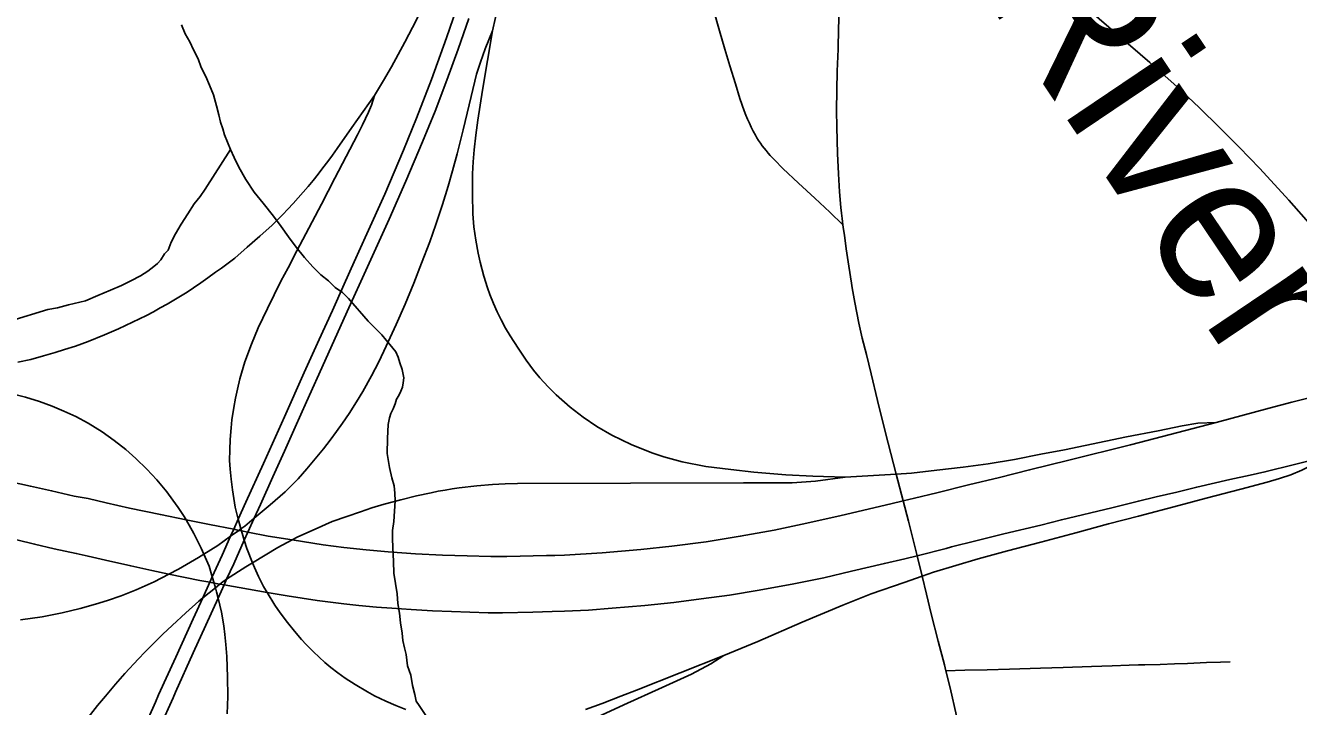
# Model space of a CAD drawing. Extents: x -59 to 82, y -3 to 49.
# Drawn here: x -11.677 to -11.023, y 31.148 to 31.498 of the extents above; entities that cross this region are included whole.
import ezdxf

# ---------------------------------------------------------------- set-up
doc = ezdxf.new("R2010")
doc.units = 0
for name, color, linetype in [('GM_X_City_Street', 7, 'Continuous'), ('GM_X_Interchange_Ramps', 7, 'Continuous'), ('GM_X_Interstate_Route', 7, 'Continuous'), ('GM_X_Major_River_Text', 7, 'Continuous'), ('GM_X_Minor_River', 7, 'Continuous'), ('GM_X_Rail_Line', 7, 'Continuous'), ('GM_X_State_Route', 7, 'Continuous')]:
    doc.layers.add(name, color=color, linetype=linetype)

msp = doc.modelspace()

# ---------------------------------------------------------------- linework, layer by layer
at = {"layer": 'GM_X_City_Street'}
for points in [[(-11.25703, 31.39564), (-11.26377, 31.40207), (-11.27149, 31.40928), (-11.27976, 31.41695), (-11.28778, 31.42457), (-11.29209, 31.42892), (-11.29323, 31.43006), (-11.29434, 31.43123), (-11.29541, 31.43244), (-11.29645, 31.43368), (-11.29746, 31.43494), (-11.29843, 31.43622), (-11.29938, 31.43754), (-11.30028, 31.43888), (-11.30114, 31.44024), (-11.30197, 31.44163), (-11.30304, 31.44366), (-11.30406, 31.4457), (-11.30505, 31.44776), (-11.306, 31.44984), (-11.30692, 31.45194), (-11.30779, 31.45405), (-11.30987, 31.4605), (-11.31223, 31.468), (-11.31503, 31.47712), (-11.31765, 31.48582), (-11.32039, 31.49511), (-11.3237, 31.50663)], [(-11.20411, 31.16664), (-11.19448, 31.167), (-11.18295, 31.1673), (-11.17151, 31.16756), (-11.1555, 31.16812), (-11.14398, 31.16844), (-11.12945, 31.16896), (-11.11876, 31.16936), (-11.11014, 31.16957), (-11.10532, 31.16974), (-11.10211, 31.16986), (-11.09421, 31.17002), (-11.08683, 31.17033), (-11.08017, 31.17056), (-11.07037, 31.17099), (-11.06318, 31.17117), (-11.0583, 31.17131)]]:
    msp.add_lwpolyline(points, dxfattribs=at)
at = {"layer": 'GM_X_Interchange_Ramps'}
for points in [[(-11.41422, 31.66895), (-11.41747, 31.66268), (-11.4201, 31.65651), (-11.42397, 31.64284), (-11.42768, 31.62927), (-11.43224, 31.61366), (-11.4368, 31.59883), (-11.4418, 31.58369), (-11.44695, 31.56915), (-11.45221, 31.55508), (-11.45783, 31.54097), (-11.463, 31.52885), (-11.46689, 31.51974), (-11.47094, 31.51122), (-11.476, 31.50087), (-11.48194, 31.48934), (-11.48868, 31.47661), (-11.49284, 31.46967), (-11.49742, 31.46201)], [(-11.06538, 31.29422), (-11.07487, 31.29381), (-11.08284, 31.29243), (-11.09511, 31.28997), (-11.11151, 31.28675), (-11.14333, 31.28022), (-11.15546, 31.27791), (-11.169, 31.27526), (-11.18242, 31.27302), (-11.19525, 31.27123), (-11.20881, 31.26965), (-11.22187, 31.26821), (-11.2297, 31.26766), (-11.23842, 31.26706), (-11.2558, 31.26612), (-11.27252, 31.26663), (-11.2864, 31.26735), (-11.3027, 31.26875), (-11.31463, 31.26996), (-11.32737, 31.27165), (-11.33954, 31.27398), (-11.34893, 31.27654), (-11.35518, 31.27857), (-11.36578, 31.28281), (-11.37556, 31.28774), (-11.38328, 31.29215), (-11.3904, 31.29697), (-11.39704, 31.3021), (-11.40425, 31.30841), (-11.40836, 31.31245), (-11.41256, 31.31711), (-11.41579, 31.32101), (-11.41956, 31.32615), (-11.42372, 31.33232), (-11.42777, 31.33857), (-11.43015, 31.34264), (-11.43239, 31.34679), (-11.43448, 31.35102), (-11.43643, 31.35531), (-11.43822, 31.35981), (-11.43943, 31.36328), (-11.44132, 31.36927), (-11.44323, 31.37649), (-11.44428, 31.38112), (-11.44554, 31.38781), (-11.44646, 31.39454), (-11.44702, 31.40132), (-11.44718, 31.41122), (-11.4471, 31.42185), (-11.44677, 31.42794), (-11.44628, 31.43401), (-11.44544, 31.44169), (-11.44444, 31.44936), (-11.44329, 31.457), (-11.44199, 31.46463), (-11.43684, 31.49523), (-11.43381, 31.50882)], [(-11.67922, 31.19283), (-11.66816, 31.19447), (-11.65788, 31.19654), (-11.64863, 31.19872), (-11.64064, 31.20091), (-11.63456, 31.20277), (-11.62748, 31.20522), (-11.61987, 31.20822), (-11.61063, 31.21234), (-11.603, 31.21636), (-11.59805, 31.21896), (-11.58783, 31.22481), (-11.5851, 31.22655), (-11.57794, 31.2311), (-11.57133, 31.23583), (-11.56714, 31.23882), (-11.56604, 31.23961), (-11.56413, 31.24098), (-11.55919, 31.24512), (-11.55103, 31.25194), (-11.54336, 31.25862), (-11.53675, 31.26532), (-11.53225, 31.27041), (-11.52786, 31.27555), (-11.52372, 31.28058), (-11.52024, 31.28514), (-11.51694, 31.28948), (-11.51383, 31.29384), (-11.51041, 31.29886), (-11.5067, 31.30482), (-11.50353, 31.31003), (-11.49907, 31.31809), (-11.49525, 31.32522), (-11.49151, 31.33336), (-11.48642, 31.34447), (-11.48182, 31.35481), (-11.4773, 31.36565), (-11.47329, 31.37593), (-11.46908, 31.38692), (-11.466, 31.39574), (-11.46257, 31.40602), (-11.45967, 31.41546), (-11.45737, 31.42337), (-11.45504, 31.43201), (-11.45193, 31.44433), (-11.44785, 31.46141), (-11.44504, 31.47287), (-11.44315, 31.47911), (-11.44067, 31.48598), (-11.43684, 31.49523)], [(-11.49742, 31.46201), (-11.50914, 31.44551), (-11.51664, 31.43476), (-11.51904, 31.43143), (-11.52147, 31.42813), (-11.52394, 31.42486), (-11.52645, 31.42162), (-11.52899, 31.4184), (-11.53157, 31.41522), (-11.53412, 31.4123), (-11.5367, 31.40942), (-11.53931, 31.40655), (-11.54194, 31.40372), (-11.5446, 31.40091), (-11.54729, 31.39813), (-11.55, 31.39538), (-11.55638, 31.38973), (-11.56278, 31.38411), (-11.56923, 31.37854), (-11.57264, 31.37594), (-11.57608, 31.37337), (-11.57903, 31.37123), (-11.58305, 31.36836), (-11.58657, 31.36591), (-11.59038, 31.36333), (-11.59369, 31.36113), (-11.59709, 31.35902), (-11.60053, 31.35696), (-11.60399, 31.35494), (-11.60747, 31.35296), (-11.61098, 31.35102), (-11.61451, 31.34913), (-11.61807, 31.34737), (-11.62164, 31.34565), (-11.62524, 31.34396), (-11.62885, 31.34231), (-11.63247, 31.3407), (-11.63612, 31.33913), (-11.64447, 31.33576), (-11.65104, 31.33338), (-11.65657, 31.33157), (-11.66136, 31.33011), (-11.66746, 31.32835), (-11.6739, 31.32657), (-11.68062, 31.32505)], [(-11.49742, 31.46201), (-11.49901, 31.45695), (-11.50057, 31.45345), (-11.50206, 31.45012), (-11.50371, 31.44687), (-11.50623, 31.44186), (-11.51791, 31.41957), (-11.52133, 31.41292), (-11.52477, 31.40629), (-11.53281, 31.39098), (-11.53735, 31.38226), (-11.54187, 31.37353), (-11.54553, 31.36667), (-11.54905, 31.35974), (-11.55242, 31.35273), (-11.55713, 31.34278), (-11.56069, 31.33444), (-11.56397, 31.32525), (-11.5666, 31.31663), (-11.56783, 31.31134), (-11.56887, 31.30664), (-11.56976, 31.30191), (-11.57066, 31.2956), (-11.57108, 31.29151), (-11.57152, 31.28549), (-11.57173, 31.28012), (-11.57184, 31.27471), (-11.57159, 31.27019), (-11.57105, 31.265), (-11.57039, 31.25962), (-11.56972, 31.25519), (-11.56894, 31.25073), (-11.56741, 31.24462), (-11.56678, 31.24211), (-11.56604, 31.23961), (-11.56573, 31.23855), (-11.56431, 31.23375), (-11.56303, 31.22946), (-11.56016, 31.22222), (-11.55915, 31.21969), (-11.5571, 31.21507), (-11.55441, 31.21005), (-11.55254, 31.20694), (-11.5486, 31.2004), (-11.54586, 31.19654), (-11.54215, 31.19159), (-11.53847, 31.18706), (-11.5349, 31.18288), (-11.53256, 31.18031), (-11.52874, 31.17644), (-11.52591, 31.1737), (-11.52295, 31.17103), (-11.51986, 31.16842), (-11.51636, 31.16572), (-11.51247, 31.16293), (-11.50744, 31.15967), (-11.50114, 31.15594), (-11.49744, 31.15394), (-11.49168, 31.15118), (-11.48658, 31.1489), (-11.48141, 31.1468)], [(-11.5731, 31.14468), (-11.57284, 31.15361), (-11.57294, 31.16346), (-11.57304, 31.16881), (-11.57333, 31.17416), (-11.57384, 31.18018), (-11.57428, 31.1854), (-11.57487, 31.18981), (-11.57603, 31.19684), (-11.57779, 31.20402), (-11.57857, 31.20719), (-11.57918, 31.20934), (-11.57987, 31.21177), (-11.58076, 31.21491), (-11.58234, 31.22046), (-11.5851, 31.22655), (-11.58648, 31.22959), (-11.59019, 31.23715), (-11.59417, 31.24422), (-11.59513, 31.24591), (-11.59867, 31.25114), (-11.59877, 31.25129), (-11.60408, 31.25851), (-11.6092, 31.26482), (-11.61433, 31.27021), (-11.61997, 31.27561), (-11.62519, 31.28023), (-11.63111, 31.28493), (-11.6373, 31.28938), (-11.64448, 31.29379), (-11.65076, 31.29716), (-11.65699, 31.30004), (-11.66302, 31.30257), (-11.66945, 31.3049), (-11.67662, 31.30721), (-11.68545, 31.30947)], [(-11.3182, 31.17462), (-11.30076, 31.18184), (-11.2779, 31.19178), (-11.25699, 31.20049), (-11.24256, 31.20621), (-11.22551, 31.21213), (-11.21635, 31.21531), (-11.21059, 31.21731), (-11.19908, 31.22082), (-11.18755, 31.22421), (-11.17249, 31.22823), (-11.15547, 31.23281), (-11.13752, 31.23755), (-11.12071, 31.24211), (-11.1053, 31.24609), (-11.08464, 31.2516), (-11.0705, 31.25537), (-11.05267, 31.25998), (-11.03917, 31.26348), (-11.03286, 31.26544), (-11.02714, 31.26735), (-11.02136, 31.26973), (-11.01667, 31.27212), (-11.00997, 31.27637)], [(-11.2558, 31.26612), (-11.27108, 31.26404), (-11.28312, 31.26322), (-11.30797, 31.26313), (-11.42402, 31.26293), (-11.43043, 31.26272), (-11.43692, 31.26237), (-11.44492, 31.26171), (-11.45398, 31.2607), (-11.45758, 31.26018), (-11.46116, 31.25951), (-11.46479, 31.25893), (-11.46838, 31.25815), (-11.47598, 31.25645), (-11.48401, 31.25455), (-11.4926, 31.25228), (-11.49892, 31.25029), (-11.50468, 31.24838), (-11.51176, 31.24595), (-11.5192, 31.24331), (-11.52796, 31.23948), (-11.53687, 31.23546), (-11.5398, 31.23392), (-11.54712, 31.23009), (-11.56016, 31.22222), (-11.56361, 31.22014), (-11.57338, 31.21371), (-11.57542, 31.21236), (-11.57684, 31.21122), (-11.57918, 31.20934), (-11.58568, 31.20411), (-11.58759, 31.20256), (-11.59429, 31.19646), (-11.60132, 31.19005), (-11.60612, 31.18559), (-11.61161, 31.18008), (-11.61543, 31.17623), (-11.61868, 31.17291), (-11.62562, 31.16536), (-11.6304, 31.15996), (-11.63556, 31.15377), (-11.63972, 31.14885), (-11.64453, 31.14282)], [(-11.3892, 31.1469), (-11.38064, 31.14993), (-11.37095, 31.15365), (-11.36299, 31.15686), (-11.3182, 31.17462)], [(-11.38321, 31.14301), (-11.36944, 31.14925), (-11.34988, 31.15812), (-11.33483, 31.16495), (-11.32485, 31.17031), (-11.3182, 31.17462)]]:
    msp.add_lwpolyline(points, dxfattribs=at)
at = {"layer": 'GM_X_Interstate_Route'}
for points in [[(-11.60831, 31.1544), (-11.59947, 31.17381), (-11.59058, 31.19333), (-11.58568, 31.20411), (-11.58201, 31.21216), (-11.58076, 31.21491), (-11.57566, 31.2261), (-11.57133, 31.23583), (-11.56977, 31.23934), (-11.56741, 31.24462), (-11.56358, 31.25321), (-11.55446, 31.27306), (-11.54373, 31.29703), (-11.53353, 31.3199), (-11.52581, 31.33674), (-11.5191, 31.35162), (-11.51297, 31.36521), (-11.50797, 31.37662), (-11.50144, 31.39097), (-11.4922, 31.41139), (-11.48263, 31.43389), (-11.47588, 31.4503), (-11.46827, 31.47019), (-11.46054, 31.49159), (-11.4536, 31.51165)], [(-11.60089, 31.15293), (-11.59966, 31.1557), (-11.59053, 31.17591), (-11.58411, 31.19015), (-11.57779, 31.20402), (-11.57469, 31.21083), (-11.57338, 31.21371), (-11.56975, 31.22166), (-11.56431, 31.23375), (-11.56244, 31.23791), (-11.55919, 31.24512), (-11.55605, 31.25209), (-11.54974, 31.26622), (-11.54376, 31.27937), (-11.53821, 31.29175), (-11.53234, 31.30479), (-11.5229, 31.32571), (-11.51145, 31.35108), (-11.50104, 31.37411), (-11.49003, 31.39846), (-11.48132, 31.41807), (-11.47284, 31.43813), (-11.46632, 31.454), (-11.46033, 31.46986), (-11.45457, 31.48583), (-11.44913, 31.50148)], [(-11.03818, 31.30149), (-11.02652, 31.3046), (-10.99153, 31.3134), (-10.96607, 31.3198), (-10.94407, 31.32526), (-10.90898, 31.33397), (-10.89295, 31.33807), (-10.85648, 31.34667), (-10.82498, 31.35418), (-10.80244, 31.3597)], [(-11.04798, 31.26714), (-11.04037, 31.26882), (-11.00997, 31.27637), (-10.97483, 31.285), (-10.93806, 31.29428), (-10.89498, 31.30526), (-10.85927, 31.31383), (-10.82681, 31.32168), (-10.80184, 31.32782)], [(-11.68511, 31.26386), (-11.67409, 31.26146), (-11.66324, 31.25914), (-11.65162, 31.25644), (-11.64449, 31.25514), (-11.63517, 31.25298), (-11.62326, 31.25028), (-11.6074, 31.24694), (-11.59417, 31.24422), (-11.58214, 31.24175), (-11.56977, 31.23934), (-11.56714, 31.23882), (-11.56573, 31.23855), (-11.56244, 31.23791), (-11.55211, 31.23589), (-11.5398, 31.23392), (-11.52387, 31.23137), (-11.51317, 31.23006), (-11.50178, 31.22884), (-11.49045, 31.22787), (-11.47645, 31.22676), (-11.46261, 31.226), (-11.44987, 31.22566), (-11.43776, 31.22545), (-11.42947, 31.22545), (-11.40913, 31.22587), (-11.40499, 31.22597), (-11.39999, 31.22611), (-11.38067, 31.22726), (-11.36083, 31.22898), (-11.34491, 31.23068), (-11.32721, 31.23293), (-11.30972, 31.23583), (-11.29228, 31.23894), (-11.27562, 31.2425), (-11.25788, 31.24648), (-11.23234, 31.2525), (-11.22615, 31.25398), (-11.22022, 31.25539), (-11.20876, 31.25815), (-11.19256, 31.26213), (-11.17655, 31.266), (-11.16115, 31.2698), (-11.1411, 31.2748), (-11.10931, 31.28276), (-11.06538, 31.29422), (-11.03818, 31.30149)], [(-11.18406, 31.23458), (-11.17447, 31.23697), (-11.15547, 31.24151), (-11.14481, 31.24424), (-11.11893, 31.2504), (-11.10732, 31.25334), (-11.10529, 31.25382), (-11.09624, 31.25595), (-11.08557, 31.25847), (-11.07538, 31.26099), (-11.05844, 31.26483), (-11.04798, 31.26714)], [(-11.68102, 31.23393), (-11.672, 31.23179), (-11.66195, 31.22935), (-11.65061, 31.22699), (-11.64451, 31.22551), (-11.63549, 31.2235), (-11.6226, 31.22055), (-11.61178, 31.21817), (-11.603, 31.21636), (-11.58709, 31.21308), (-11.58201, 31.21216), (-11.57987, 31.21177), (-11.57684, 31.21122), (-11.57469, 31.21083), (-11.56212, 31.20855), (-11.55254, 31.20694), (-11.54236, 31.20522), (-11.52689, 31.20287), (-11.51319, 31.20109), (-11.50553, 31.20031), (-11.4965, 31.19943), (-11.48855, 31.19881), (-11.47859, 31.19814), (-11.46768, 31.19756), (-11.45787, 31.19712), (-11.43919, 31.19651), (-11.43184, 31.19656), (-11.41613, 31.19685), (-11.40621, 31.19712), (-11.4, 31.19735), (-11.38756, 31.1979), (-11.37543, 31.19891), (-11.35876, 31.20023), (-11.34374, 31.20174), (-11.3297, 31.20365), (-11.31528, 31.20557), (-11.29998, 31.2082), (-11.28221, 31.21141), (-11.26687, 31.21453), (-11.25258, 31.21793), (-11.23571, 31.22188), (-11.22525, 31.22419), (-11.21892, 31.2258), (-11.20399, 31.22958)], [(-11.20399, 31.22958), (-11.20119, 31.23028), (-11.18886, 31.23339), (-11.18406, 31.23458)], [(-11.61639, 31.13608), (-11.60999, 31.15071), (-11.60831, 31.1544)], [(-11.60746, 31.13817), (-11.60089, 31.15293)]]:
    msp.add_lwpolyline(points, dxfattribs=at)
at = {"layer": 'GM_X_Minor_River'}
for points in [[(-11.59659, 31.4982), (-11.59462, 31.49367), (-11.59229, 31.48951), (-11.59034, 31.48536), (-11.58799, 31.48082), (-11.58641, 31.47628), (-11.58407, 31.47175), (-11.58211, 31.46721), (-11.58015, 31.4623), (-11.57855, 31.45662), (-11.57735, 31.45207), (-11.57654, 31.44828), (-11.57535, 31.44488), (-11.57455, 31.44185), (-11.57298, 31.43806), (-11.57141, 31.43428), (-11.56946, 31.43013), (-11.56711, 31.42521), (-11.56361, 31.41879), (-11.55934, 31.41238), (-11.55471, 31.40674)], [(-11.57141, 31.43428), (-11.58442, 31.41398), (-11.58703, 31.41015), (-11.59001, 31.40632), (-11.59336, 31.40133), (-11.59671, 31.39597), (-11.59967, 31.391), (-11.6019, 31.38679), (-11.60336, 31.38259), (-11.60523, 31.38067), (-11.60709, 31.37761), (-11.60896, 31.37568), (-11.61084, 31.37414), (-11.61384, 31.37182), (-11.61761, 31.3695), (-11.6225, 31.36678), (-11.62741, 31.36444), (-11.63307, 31.36209), (-11.63949, 31.35935), (-11.64591, 31.35662), (-11.65461, 31.35461), (-11.66028, 31.35302), (-11.66521, 31.3522), (-11.68411, 31.34627)], [(-11.55471, 31.40674), (-11.5493, 31.39997), (-11.54543, 31.39469), (-11.54156, 31.38942), (-11.53769, 31.38414), (-11.53344, 31.37888), (-11.5292, 31.37399), (-11.52497, 31.36986), (-11.52113, 31.36686), (-11.51767, 31.36348), (-11.51383, 31.36087), (-11.51076, 31.35787), (-11.50073, 31.34621), (-11.49726, 31.34283), (-11.49379, 31.33907), (-11.49148, 31.33644), (-11.48955, 31.33418), (-11.488, 31.3323), (-11.48646, 31.33042), (-11.48528, 31.32777), (-11.48448, 31.32474), (-11.4833, 31.32134), (-11.48248, 31.31717), (-11.48283, 31.3145), (-11.48317, 31.31222), (-11.48391, 31.31031), (-11.48502, 31.30802), (-11.48613, 31.3061), (-11.48685, 31.30381), (-11.48796, 31.30114), (-11.48907, 31.29884), (-11.48979, 31.29656), (-11.49051, 31.29313), (-11.49079, 31.2859), (-11.49106, 31.2783), (-11.48982, 31.27109), (-11.48861, 31.26579), (-11.48742, 31.26162), (-11.48698, 31.25783), (-11.48693, 31.25403), (-11.48724, 31.2487), (-11.48755, 31.24338), (-11.48824, 31.23881), (-11.48819, 31.23463), (-11.48812, 31.23007), (-11.48765, 31.22286), (-11.48756, 31.21678), (-11.48673, 31.21147), (-11.4859, 31.20616), (-11.48545, 31.20122), (-11.48462, 31.19629), (-11.48418, 31.19136), (-11.48335, 31.18605), (-11.48291, 31.18225), (-11.4821, 31.17846), (-11.4813, 31.17505), (-11.48046, 31.16936), (-11.47887, 31.16444), (-11.47804, 31.15913), (-11.47684, 31.15458), (-11.47604, 31.15117), (-11.47448, 31.14891), (-11.46867, 31.14024)]]:
    msp.add_lwpolyline(points, dxfattribs=at)
at = {"layer": 'GM_X_Rail_Line'}
msp.add_lwpolyline([(-10.86773, 31.13652), (-10.87245, 31.15102), (-10.87783, 31.16454), (-10.88369, 31.17871), (-10.88923, 31.19239), (-10.89558, 31.20656), (-10.9047, 31.22513), (-10.91187, 31.24027), (-10.92066, 31.25673), (-10.92783, 31.26992), (-10.95324, 31.31157), (-10.97425, 31.34121), (-10.98869, 31.36083), (-10.99962, 31.37484), (-11.0062, 31.38268), (-11.01657, 31.3953), (-11.02806, 31.40833), (-11.04291, 31.42458), (-11.05356, 31.43551), (-11.06351, 31.44546), (-11.07416, 31.45583), (-11.08537, 31.46634), (-11.09952, 31.47895), (-11.15757, 31.52925)], dxfattribs=at)
at = {"layer": 'GM_X_State_Route'}
msp.add_lwpolyline([(-11.19864, 31.14363), (-11.20198, 31.15793), (-11.20411, 31.16664), (-11.20488, 31.16981), (-11.20811, 31.18195), (-11.21163, 31.19601), (-11.21411, 31.20615), (-11.21635, 31.21531), (-11.21892, 31.2258), (-11.22024, 31.23118), (-11.22342, 31.24346), (-11.22615, 31.25398), (-11.2297, 31.26766), (-11.23384, 31.28361), (-11.23652, 31.29441), (-11.23928, 31.30554), (-11.24253, 31.31916), (-11.24492, 31.32901), (-11.24705, 31.33742), (-11.24882, 31.34517), (-11.25086, 31.35574), (-11.2522, 31.36321), (-11.25264, 31.36573), (-11.25406, 31.37432), (-11.25536, 31.38322), (-11.25627, 31.39032), (-11.25668, 31.39315), (-11.25703, 31.39564), (-11.25745, 31.39882), (-11.25782, 31.40166), (-11.25817, 31.40451), (-11.25885, 31.41258), (-11.25931, 31.42185), (-11.25978, 31.43226), (-11.26009, 31.44569), (-11.26024, 31.45436), (-11.26017, 31.46471), (-11.25991, 31.47441), (-11.25954, 31.4858), (-11.25923, 31.49658), (-11.25869, 31.50815)], dxfattribs=at)

# ---------------------------------------------------------------- texts
at = {"layer": 'GM_X_Major_River_Text'}
msp.add_text('River', height=0.075804, rotation=303.97872, dxfattribs=at).set_placement((-11.1865, 31.51561))

doc.saveas('drawing.dxf')
